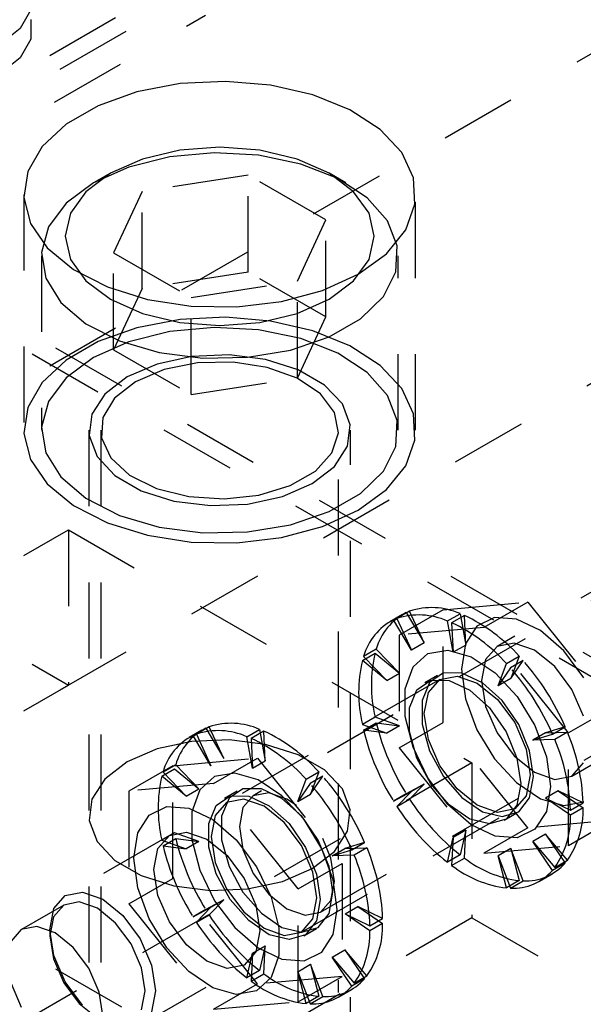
# Model space of a CAD drawing. Header units: inches. Extents: x 1907 to 2452, y -210 to -54.
# Tile 491 of 656: x 2002.85 to 2003.591, y -193.861 to -192.566. Entities that reach past the tile are written whole.
import ezdxf

# ---------------------------------------------------------------- set-up
doc = ezdxf.new("R2010")
doc.units = ezdxf.units.IN
doc.header["$LTSCALE"] = 0.5
doc.header["$MEASUREMENT"] = 0
doc.linetypes.add('HIDDEN', pattern=[0.225, 0.15, -0.075])
doc.layers.add('SID-M-H', color=4, linetype='HIDDEN')

msp = doc.modelspace()

# ---------------------------------------------------------------- linework, layer by layer
at = {"layer": 'SID-M-H'}
for p, q in [((2003.84205, -192.06347), (2002.693, -192.7268)), ((2003.8553, -192.08133), (2002.72393, -192.73445)), ((2003.84205, -192.47174), (2002.693, -193.13507)), ((2001.85661, -193.27421), (2003.09405, -192.55985)), ((2002.86442, -192.55295), (2002.8505, -192.57769)), ((2002.86442, -192.56552), (2002.86442, -192.59153)), ((2002.8505, -192.57769), (2002.82402, -192.59873)), ((2002.86442, -192.59153), (2002.8505, -192.61626)), ((2002.8505, -192.61626), (2002.82402, -192.63731)), ((2003.06077, -192.6501), (2003.00402, -192.66096)), ((2003.12033, -192.6471), (2003.06077, -192.6501)), ((2003.17949, -192.6521), (2003.12033, -192.6471)), ((2003.23505, -192.66484), (2003.17949, -192.6521)), ((2003.00402, -192.66096), (2002.95313, -192.67908)), ((2003.28403, -192.68464), (2003.23505, -192.66484)), ((2002.95313, -192.67908), (2002.91086, -192.70349)), ((2003.32377, -192.71042), (2003.28403, -192.68464)), ((2002.91086, -192.70349), (2002.87947, -192.73286)), ((2003.35215, -192.7408), (2003.32377, -192.71042)), ((2002.87947, -192.73286), (2002.86066, -192.76562)), ((2003.06027, -192.73753), (2003.01128, -192.74925)), ((2003.10548, -192.74108), (2003.04745, -192.74639)), ((2003.11284, -192.73354), (2003.06027, -192.73753)), ((2003.16397, -192.74427), (2003.10548, -192.74108)), ((2003.16541, -192.73753), (2003.11284, -192.73354)), ((2003.2144, -192.74925), (2003.16541, -192.73753)), ((2003.36762, -192.77414), (2003.35215, -192.7408)), ((2003.01128, -192.74925), (2002.96921, -192.76788)), ((2003.04745, -192.74639), (2002.99354, -192.75986)), ((2003.21925, -192.75576), (2003.16397, -192.74427)), ((2003.25647, -192.76788), (2003.2144, -192.74925)), ((2003.26784, -192.77483), (2003.21925, -192.75576)), ((2002.86066, -192.76562), (2002.85545, -192.80001)), ((2002.96921, -192.76788), (2002.93693, -192.79217)), ((2002.96919, -192.7679), (2002.94709, -192.78066)), ((2002.99354, -192.75986), (2002.94711, -192.78064)), ((2003.28875, -192.79217), (2003.25647, -192.76788)), ((2003.2786, -192.78066), (2003.2565, -192.7679)), ((2002.94711, -192.78064), (2002.91111, -192.80744)), ((2003.1502, -192.77032), (2003.01078, -192.79188)), ((2003.25226, -192.82923), (2003.1502, -192.77032)), ((2003.1502, -192.8979), (2003.1502, -192.77032)), ((2003.30669, -192.80027), (2003.26784, -192.77483)), ((2003.36936, -192.80864), (2003.36762, -192.77414)), ((2002.93693, -192.79217), (2002.91664, -192.82045)), ((2003.01078, -192.79188), (2002.97342, -192.87237)), ((2003.01078, -192.91947), (2003.01078, -192.79188)), ((2003.30905, -192.82045), (2003.28875, -192.79217)), ((2002.85534, -192.79568), (2002.85534, -193.10597)), ((2002.85545, -192.80001), (2002.86412, -192.83416)), ((2002.91111, -192.80744), (2002.88777, -192.83857)), ((2003.33336, -192.83049), (2003.30669, -192.80027)), ((2003.37034, -193.10597), (2003.37034, -192.79568)), ((2002.91664, -192.82045), (2002.90972, -192.8508)), ((2003.31597, -192.8508), (2003.30905, -192.82045)), ((2003.35727, -192.84244), (2003.36936, -192.80864)), ((2003.2149, -192.90972), (2003.25226, -192.82923)), ((2003.25226, -192.95682), (2003.25226, -192.82923)), ((2003.34618, -192.86358), (2003.33336, -192.83049)), ((2002.86412, -192.83416), (2002.88619, -192.86623)), ((2002.88777, -192.83857), (2002.87858, -192.87207)), ((2003.332, -192.87372), (2003.35727, -192.84244)), ((2002.90972, -192.8508), (2002.91664, -192.88115)), ((2003.30905, -192.88115), (2003.31597, -192.8508)), ((2002.87858, -192.87207), (2002.88411, -192.90583)), ((2002.88619, -192.86623), (2002.92048, -192.89451)), ((2002.97342, -192.87237), (2003.07548, -192.93129)), ((2002.97342, -192.99995), (2002.97342, -192.87237)), ((2003.34433, -192.89748), (2003.34618, -192.86358)), ((2002.87847, -192.87632), (2002.87847, -193.10597)), ((2002.91664, -192.88115), (2002.93693, -192.90943)), ((2003.28875, -192.90943), (2003.30905, -192.88115)), ((2003.29492, -192.9008), (2003.332, -192.87372)), ((2003.34722, -193.10597), (2003.34722, -192.87632)), ((2002.72393, -192.89774), (2003.67853, -193.44881)), ((2003.8553, -192.89787), (2002.72393, -193.55099)), ((2002.92048, -192.89451), (2002.96515, -192.91745)), ((2003.1502, -192.8979), (2003.01078, -192.91947)), ((2003.25226, -192.95682), (2003.1502, -192.8979)), ((2003.32794, -192.93005), (2003.34433, -192.89748)), ((2002.693, -192.90539), (2003.66527, -193.46667)), ((2002.88411, -192.90583), (2002.90401, -192.93774)), ((2002.93693, -192.90943), (2002.96921, -192.93372)), ((2003.07548, -192.93129), (2003.2149, -192.90972)), ((2003.2149, -193.0373), (2003.2149, -192.90972)), ((2003.24802, -192.9222), (2003.29492, -192.9008)), ((2003.25647, -192.93372), (2003.28875, -192.90943)), ((2002.96515, -192.91745), (2003.01777, -192.93383)), ((2003.01078, -192.91947), (2002.97342, -192.99995)), ((2003.19384, -192.93679), (2003.24802, -192.9222)), ((2002.96921, -192.93372), (2003.01128, -192.95235)), ((2003.01777, -192.93383), (2003.07552, -192.94277)), ((2003.07548, -193.05887), (2003.07548, -192.93129)), ((2003.13528, -192.94377), (2003.19384, -192.93679)), ((2003.2144, -192.95235), (2003.25647, -192.93372)), ((2003.29803, -192.95925), (2003.32794, -192.93005)), ((2002.90401, -192.93774), (2002.93703, -192.96579)), ((2003.07552, -192.94277), (2003.13528, -192.94377)), ((2003.06077, -192.96039), (2003.00402, -192.97125)), ((2003.01128, -192.95235), (2003.06027, -192.96407)), ((2003.12033, -192.95738), (2003.06077, -192.96039)), ((2003.17949, -192.96238), (2003.12033, -192.95738)), ((2003.16541, -192.96407), (2003.2144, -192.95235)), ((2003.23505, -192.97513), (2003.17949, -192.96238)), ((2003.2149, -193.0373), (2003.25226, -192.95682)), ((2003.25649, -192.98323), (2003.29803, -192.95925)), ((2002.93703, -192.96579), (2002.9811, -192.98822)), ((2003.00402, -192.97125), (2002.95313, -192.98937)), ((2003.04745, -192.97604), (2002.99354, -192.98951)), ((2003.10548, -192.97073), (2003.04745, -192.97604)), ((2003.06027, -192.96407), (2003.11284, -192.96806)), ((2003.16397, -192.97393), (2003.10548, -192.97073)), ((2003.11284, -192.96806), (2003.16541, -192.96407)), ((2003.21925, -192.98542), (2003.16397, -192.97393)), ((2003.28403, -192.99492), (2003.23505, -192.97513)), ((2002.9811, -192.98822), (2003.03345, -193.00362)), ((2003.20592, -193.00049), (2003.25649, -192.98323)), ((2003.26784, -193.00448), (2003.21925, -192.98542)), ((2002.95313, -192.98937), (2002.91086, -193.01377)), ((2002.99354, -192.98951), (2002.94711, -193.0103)), ((2002.97342, -192.99995), (2003.07548, -193.05887)), ((2003.14951, -193.00995), (2003.20592, -193.00049)), ((2003.32377, -193.02071), (2003.28403, -192.99492)), ((2002.91086, -193.01377), (2002.87947, -193.04315)), ((2002.94711, -193.0103), (2002.91111, -193.0371)), ((2003.07628, -193.00895), (2003.03041, -193.01882)), ((2003.03345, -193.00362), (2003.09079, -193.01102)), ((2003.12511, -193.00693), (2003.07628, -193.00895)), ((2003.09079, -193.01102), (2003.14951, -193.00995)), ((2003.17295, -193.01294), (2003.12511, -193.00693)), ((2003.21592, -193.02648), (2003.17295, -193.01294)), ((2003.30669, -193.02992), (2003.26784, -193.00448)), ((2003.03041, -193.01882), (2002.99122, -193.03576)), ((2003.03983, -193.02622), (2003.00236, -193.04219)), ((2003.08379, -193.01734), (2003.03983, -193.02622)), ((2003.13034, -193.01634), (2003.08379, -193.01734)), ((2003.17533, -193.02329), (2003.13034, -193.01634)), ((2003.21476, -193.0376), (2003.17533, -193.02329)), ((2003.25054, -193.04647), (2003.21592, -193.02648)), ((2003.35215, -193.05109), (2003.32377, -193.02071)), ((2002.91111, -193.0371), (2002.88777, -193.06822)), ((2002.99122, -193.03576), (2002.96188, -193.05838)), ((2003.07548, -193.05887), (2003.2149, -193.0373)), ((2003.24514, -193.05798), (2003.21476, -193.0376)), ((2003.33336, -193.06014), (2003.30669, -193.02992)), ((2002.87947, -193.04315), (2002.86066, -193.07591)), ((2003.00236, -193.04219), (2002.9747, -193.06382)), ((2003.274, -193.07127), (2003.25054, -193.04647)), ((2003.36762, -193.08443), (2003.35215, -193.05109)), ((2002.96188, -193.05838), (2002.94477, -193.08486)), ((2002.9747, -193.06382), (2002.95932, -193.0892)), ((2003.26377, -193.08262), (2003.24514, -193.05798)), ((2003.34618, -193.09324), (2003.33336, -193.06014)), ((2002.86066, -193.07591), (2002.85545, -193.11029)), ((2002.88777, -193.06822), (2002.87858, -193.10172)), ((2003.2844, -193.09889), (2003.274, -193.07127)), ((2002.94477, -193.08486), (2002.94128, -193.11305)), ((2002.95932, -193.0892), (2002.95757, -193.11607)), ((2003.26898, -193.10934), (2003.26377, -193.08262)), ((2003.36936, -193.11893), (2003.36762, -193.08443)), ((2002.87858, -193.10172), (2002.88411, -193.13548)), ((2003.28091, -193.12708), (2003.2844, -193.09889)), ((2003.34433, -193.12714), (2003.34618, -193.09324)), ((2002.85545, -193.11029), (2002.86412, -193.14444)), ((2002.94084, -193.10597), (2002.94084, -195.55151)), ((2002.94128, -193.11305), (2002.95169, -193.14067)), ((2002.95659, -193.10597), (2002.95659, -195.04558)), ((2002.95757, -193.11607), (2002.96963, -193.14204)), ((2003.26032, -193.13576), (2003.26898, -193.10934)), ((2003.26909, -193.67057), (2003.26909, -193.10597)), ((2003.28484, -195.55151), (2003.28484, -193.10597)), ((2003.2638, -193.15356), (2003.28091, -193.12708)), ((2003.32794, -193.1597), (2003.34433, -193.12714)), ((2003.35727, -193.15273), (2003.36936, -193.11893)), ((2002.86412, -193.14444), (2002.88619, -193.17652)), ((2002.88411, -193.13548), (2002.90401, -193.1674)), ((2002.95169, -193.14067), (2002.97515, -193.16547)), ((2002.96963, -193.14204), (2002.99441, -193.16481)), ((2003.23856, -193.15953), (2003.26032, -193.13576)), ((2003.23446, -193.17618), (2003.2638, -193.15356)), ((2003.332, -193.18401), (2003.35727, -193.15273)), ((2002.90401, -193.1674), (2002.93703, -193.19545)), ((2002.97515, -193.16547), (2003.00977, -193.18546)), ((2002.99441, -193.16481), (2003.02971, -193.18235)), ((2003.20563, -193.17855), (2003.23856, -193.15953)), ((2003.29803, -193.1889), (2003.32794, -193.1597)), ((2002.88619, -193.17652), (2002.92048, -193.20479)), ((2003.02971, -193.18235), (2003.0724, -193.1931)), ((2003.16445, -193.19111), (2003.20563, -193.17855)), ((2003.19527, -193.19312), (2003.23446, -193.17618)), ((2002.93703, -193.19545), (2002.9811, -193.21788)), ((2003.00977, -193.18546), (2003.05273, -193.199)), ((2003.0724, -193.1931), (2003.11868, -193.19611)), ((2003.11868, -193.19611), (2003.16445, -193.19111)), ((2003.1494, -193.20299), (2003.19527, -193.19312)), ((2003.25649, -193.21288), (2003.29803, -193.1889)), ((2003.29492, -193.21108), (2003.332, -193.18401)), ((2002.92048, -193.20479), (2002.96515, -193.22774)), ((2003.05273, -193.199), (2003.10057, -193.20501)), ((2003.10057, -193.20501), (2003.1494, -193.20299)), ((2002.9811, -193.21788), (2003.03345, -193.23327)), ((2003.20592, -193.23014), (2003.25649, -193.21288)), ((2003.24802, -193.23249), (2003.29492, -193.21108)), ((2002.96515, -193.22774), (2003.01777, -193.24412)), ((2003.03345, -193.23327), (2003.09079, -193.24067)), ((2003.14951, -193.23961), (2003.20592, -193.23014)), ((2003.19384, -193.24708), (2003.24802, -193.23249)), ((2002.16267, -193.6708), (2002.91397, -193.23709)), ((2002.91397, -193.23709), (2003.4443, -193.54324)), ((2002.91397, -193.23709), (2002.91397, -193.44122)), ((2003.01777, -193.24412), (2003.07552, -193.25305)), ((2003.09079, -193.24067), (2003.14951, -193.23961)), ((2003.13528, -193.25406), (2003.19384, -193.24708)), ((2003.07552, -193.25305), (2003.13528, -193.25406)), ((2003.68731, -193.2804), (2003.15698, -193.58655)), ((2003.67382, -193.27673), (2003.47727, -193.39019)), ((2002.693, -193.31366), (2002.91397, -193.44122)), ((2003.40641, -193.34194), (2003.51776, -193.33199)), ((2003.51776, -193.33199), (2003.46003, -193.36531)), ((2003.51776, -193.33199), (2003.62912, -193.47051)), ((2003.3529, -193.34834), (2003.3362, -193.35799)), ((2003.34132, -193.35532), (2003.35802, -193.34568)), ((2003.36234, -193.34385), (2003.34564, -193.35349)), ((2003.40641, -193.34194), (2003.34868, -193.37527)), ((2003.35802, -193.34568), (2003.38158, -193.38564)), ((2003.38158, -193.38564), (2003.36234, -193.34385)), ((2003.40641, -193.49042), (2003.40641, -193.34194)), ((2003.41198, -193.3568), (2003.42868, -193.34716)), ((2003.43434, -193.34949), (2003.41764, -193.35913)), ((2003.42868, -193.34716), (2003.43616, -193.38837)), ((2003.43616, -193.38837), (2003.43434, -193.34949)), ((2003.36488, -193.39528), (2003.34132, -193.35532)), ((2003.34564, -193.35349), (2003.36488, -193.39528)), ((2003.41946, -193.39801), (2003.41198, -193.3568)), ((2003.41764, -193.35913), (2003.41946, -193.39801)), ((2003.45069, -193.36356), (2003.43564, -193.38698)), ((2003.47395, -193.35226), (2003.45069, -193.36356)), ((2003.5029, -193.35431), (2003.47395, -193.35226)), ((2003.53441, -193.36948), (2003.5029, -193.35431)), ((2003.46003, -193.36531), (2003.34868, -193.37527)), ((2003.34868, -193.37527), (2003.34868, -193.52375)), ((2003.57139, -193.50384), (2003.46003, -193.36531)), ((2003.56506, -193.39614), (2003.53441, -193.36948)), ((2003.38158, -193.38564), (2003.36488, -193.39528)), ((2003.43616, -193.38837), (2003.41946, -193.39801)), ((2003.43564, -193.38698), (2003.43044, -193.41999)), ((2003.47727, -193.3902), (2003.46218, -193.40756)), ((2003.49985, -193.38581), (2003.47727, -193.3902)), ((2003.52648, -193.39507), (2003.49985, -193.38581)), ((2003.30028, -193.40881), (2003.31698, -193.39917)), ((2003.31859, -193.39376), (2003.30189, -193.40341)), ((2003.30189, -193.40341), (2003.33244, -193.43484)), ((2003.31698, -193.39917), (2003.34915, -193.4252)), ((2003.31859, -193.39376), (2003.34915, -193.4252)), ((2003.36685, -193.41728), (2003.38627, -193.39968)), ((2003.38627, -193.39968), (2003.41274, -193.39499)), ((2003.41274, -193.39499), (2003.44338, -193.40372)), ((2003.48982, -193.41279), (2003.50653, -193.40315)), ((2003.50653, -193.40315), (2003.49555, -193.43251)), ((2003.55311, -193.41656), (2003.52648, -193.39507)), ((2003.59153, -193.43139), (2003.56506, -193.39614)), ((2003.33244, -193.43484), (2003.30028, -193.40881)), ((2003.44338, -193.40372), (2003.47489, -193.42492)), ((2003.46218, -193.40756), (2003.45688, -193.43526)), ((2003.47885, -193.44215), (2003.48982, -193.41279)), ((2003.51173, -193.40889), (2003.49502, -193.41854)), ((2003.49555, -193.43251), (2003.51173, -193.40889)), ((2003.33244, -193.43484), (2003.34915, -193.4252)), ((2003.35658, -193.44588), (2003.36685, -193.41728)), ((2003.39915, -193.42847), (2003.38245, -193.43811)), ((2003.40686, -193.42518), (2003.38859, -193.43777)), ((2003.4021, -193.43359), (2003.42468, -193.4292)), ((2003.43113, -193.42523), (2003.40686, -193.42518)), ((2003.42468, -193.4292), (2003.45132, -193.43846)), ((2003.43044, -193.41999), (2003.43564, -193.45901)), ((2003.45812, -193.43793), (2003.43113, -193.42523)), ((2003.47489, -193.42492), (2003.50385, -193.4563)), ((2003.49502, -193.41854), (2003.47885, -193.44215)), ((2003.57569, -193.44702), (2003.55311, -193.41656)), ((2002.16267, -193.87494), (2002.91397, -193.44122)), ((2003.40211, -193.43359), (2003.12186, -193.59537)), ((2003.24548, -193.73984), (2003.77581, -193.43369)), ((2003.37189, -193.44741), (2003.39015, -193.43482)), ((2003.38859, -193.43777), (2003.3788, -193.46131)), ((2003.38702, -193.45095), (2003.4021, -193.43359)), ((2003.39015, -193.43482), (2003.41442, -193.43488)), ((2003.41442, -193.43488), (2003.44142, -193.44757)), ((2003.45132, -193.43846), (2003.47795, -193.45995)), ((2003.45688, -193.43526), (2003.46218, -193.46907)), ((2003.4842, -193.46155), (2003.45812, -193.43793)), ((2003.49555, -193.43251), (2003.47885, -193.44215)), ((2003.35658, -193.48239), (2003.35658, -193.44588)), ((2003.3621, -193.47095), (2003.37189, -193.44741)), ((2003.38172, -193.47865), (2003.38702, -193.45095)), ((2003.44142, -193.44757), (2003.4675, -193.47119)), ((2003.59078, -193.4818), (2003.57569, -193.44702)), ((2003.57569, -193.56068), (2003.77224, -193.44721)), ((2003.3788, -193.46131), (2003.3788, -193.49262)), ((2003.43564, -193.45901), (2003.45069, -193.4998)), ((2003.47795, -193.45995), (2003.50053, -193.49041)), ((2003.50583, -193.49291), (2003.4842, -193.46155)), ((2003.50385, -193.4563), (2003.52711, -193.49446)), ((2003.3621, -193.50226), (2003.3621, -193.47095)), ((2003.38702, -193.51246), (2003.38172, -193.47865)), ((2003.46218, -193.46907), (2003.47727, -193.50385)), ((2003.4675, -193.47119), (2003.48913, -193.50255)), ((2003.62912, -193.47051), (2003.57139, -193.50384)), ((2003.31698, -193.48338), (2003.30028, -193.49303)), ((2003.30028, -193.49303), (2003.33244, -193.50413)), ((2003.30189, -193.50029), (2003.31859, -193.49065)), ((2003.34915, -193.49449), (2003.31698, -193.48338)), ((2003.31859, -193.49065), (2003.34915, -193.49449)), ((2003.34868, -193.52375), (2003.40641, -193.49042)), ((2003.36685, -193.52285), (2003.35658, -193.48239)), ((2003.3788, -193.49262), (2003.38859, -193.52746)), ((2003.51776, -193.62895), (2003.40641, -193.49042)), ((2003.50053, -193.49041), (2003.51562, -193.52519)), ((2003.52011, -193.52776), (2003.50583, -193.49291)), ((2003.08936, -193.50048), (2003.07265, -193.51013)), ((2003.07778, -193.50746), (2003.09448, -193.49782)), ((2003.0988, -193.49599), (2003.0821, -193.50563)), ((2003.0821, -193.50563), (2003.10134, -193.54742)), ((2003.09448, -193.49782), (2003.11804, -193.53778)), ((2003.11804, -193.53778), (2003.0988, -193.49599)), ((2003.14844, -193.50894), (2003.16514, -193.4993)), ((2003.1708, -193.50163), (2003.1541, -193.51127)), ((2003.16514, -193.4993), (2003.17262, -193.54051)), ((2003.17262, -193.54051), (2003.1708, -193.50163)), ((2003.33244, -193.50413), (2003.30189, -193.50029)), ((2003.34915, -193.49449), (2003.33244, -193.50413)), ((2003.37189, -193.53711), (2003.3621, -193.50226)), ((2003.45069, -193.4998), (2003.47395, -193.53796)), ((2003.47727, -193.50385), (2003.49985, -193.53431)), ((2003.48913, -193.50255), (2003.5034, -193.53741)), ((2003.5409, -193.50406), (2003.52419, -193.5137)), ((2003.52419, -193.5137), (2003.55014, -193.5055)), ((2003.52711, -193.49446), (2003.54216, -193.53526)), ((2003.56684, -193.49586), (2003.5409, -193.50406)), ((2003.5409, -193.50406), (2003.56993, -193.5032)), ((2003.55014, -193.5055), (2003.56684, -193.49586)), ((2003.56993, -193.5032), (2003.55323, -193.51284)), ((2003.57139, -193.65232), (2003.57139, -193.50384)), ((2003.07628, -193.5152), (2003.03041, -193.52508)), ((2003.12511, -193.51318), (2003.07628, -193.5152)), ((2003.10134, -193.54742), (2003.07778, -193.50746)), ((2003.17295, -193.51919), (2003.12511, -193.51318)), ((2003.15592, -193.55015), (2003.14844, -193.50894)), ((2003.1541, -193.51127), (2003.15592, -193.55015)), ((2003.21592, -193.53274), (2003.17295, -193.51919)), ((2003.4021, -193.54725), (2003.38702, -193.51246)), ((2003.55323, -193.51284), (2003.52419, -193.5137)), ((2003.03041, -193.52508), (2002.99122, -193.54201)), ((2003.25054, -193.55272), (2003.21592, -193.53274)), ((2003.34868, -193.52375), (2003.46003, -193.66227)), ((2003.38627, -193.56287), (2003.36685, -193.52285)), ((2003.38859, -193.52746), (2003.40686, -193.56114)), ((2003.51562, -193.52519), (2003.52091, -193.559)), ((2003.52509, -193.56141), (2003.52011, -193.52776)), ((2003.4443, -193.54324), (2002.693, -193.97696)), ((2002.99122, -193.54201), (2002.96188, -193.56464)), ((2003.05505, -193.5459), (2003.03835, -193.55555)), ((2003.051, -193.54712), (2003.16235, -193.53716)), ((2003.0856, -193.57734), (2003.05505, -193.5459)), ((2003.10463, -193.57048), (2003.16235, -193.53716)), ((2003.15592, -193.55015), (2003.17262, -193.54051)), ((2003.16235, -193.53716), (2003.27371, -193.67568)), ((2003.39015, -193.57079), (2003.37189, -193.53711)), ((2003.4443, -193.54324), (2003.4443, -193.74738)), ((2003.47395, -193.53796), (2003.5029, -193.56934)), ((2003.49985, -193.53431), (2003.52648, -193.5558)), ((2003.5034, -193.53741), (2003.50839, -193.57106)), ((2003.54216, -193.53526), (2003.54736, -193.57427)), ((2003.57569, -193.56067), (2003.59078, -193.54331)), ((2003.051, -193.54712), (2002.99327, -193.58044)), ((2003.03674, -193.56095), (2003.05344, -193.55131)), ((2003.03835, -193.55555), (2003.0689, -193.58698)), ((2003.051, -193.6956), (2003.051, -193.54712)), ((2003.05344, -193.55131), (2003.0856, -193.57734)), ((2003.13249, -193.55677), (2003.10602, -193.56146)), ((2003.16314, -193.5655), (2003.13249, -193.55677)), ((2003.22628, -193.56493), (2003.24299, -193.55529)), ((2003.24299, -193.55529), (2003.23201, -193.58465)), ((2003.274, -193.57753), (2003.25054, -193.55272)), ((2003.42468, -193.5777), (2003.4021, -193.54725)), ((2003.52648, -193.5558), (2003.55311, -193.56506)), ((2002.96188, -193.56464), (2002.94477, -193.59112)), ((2003.10463, -193.57048), (2002.99327, -193.58044)), ((2003.0689, -193.58698), (2003.03674, -193.56095)), ((2003.10602, -193.56146), (2003.0866, -193.57906)), ((2003.21598, -193.70901), (2003.10463, -193.57048)), ((2003.19465, -193.5867), (2003.16314, -193.5655)), ((2003.21531, -193.59429), (2003.22628, -193.56493)), ((2003.23148, -193.57067), (2003.21531, -193.59429)), ((2003.24819, -193.56103), (2003.23148, -193.57067)), ((2003.23201, -193.58465), (2003.24819, -193.56103)), ((2003.38158, -193.5715), (2003.35802, -193.58426)), ((2003.36234, -193.59108), (2003.38158, -193.5715)), ((2003.38158, -193.5715), (2003.36488, -193.58114)), ((2003.41274, -193.59812), (2003.38627, -193.56287)), ((2003.41442, -193.59875), (2003.39015, -193.57079)), ((2003.40686, -193.56114), (2003.43113, -193.58911)), ((2003.5029, -193.56934), (2003.53441, -193.59054)), ((2003.50839, -193.57106), (2003.5034, -193.59896)), ((2003.52091, -193.559), (2003.51562, -193.5867)), ((2003.52011, -193.58931), (2003.52509, -193.56141)), ((2003.55311, -193.56506), (2003.57569, -193.56067)), ((2002.99327, -193.58044), (2002.99327, -193.72892)), ((2003.0689, -193.58698), (2003.0856, -193.57734)), ((2003.0866, -193.57906), (2003.07634, -193.60766)), ((2003.13561, -193.58061), (2003.11891, -193.59025)), ((2003.14332, -193.57732), (2003.12505, -193.58991)), ((2003.16759, -193.57737), (2003.14332, -193.57732)), ((2003.17728, -193.58261), (2003.15698, -193.58655)), ((2003.19458, -193.59007), (2003.16759, -193.57737)), ((2003.20123, -193.59093), (2003.17728, -193.58261)), ((2003.21531, -193.59429), (2003.23201, -193.58465)), ((2003.2844, -193.60514), (2003.274, -193.57753)), ((2003.34132, -193.5939), (2003.36488, -193.58114)), ((2003.35802, -193.58426), (2003.34132, -193.5939)), ((2003.36488, -193.58114), (2003.34564, -193.60072)), ((2003.45132, -193.59919), (2003.42468, -193.5777)), ((2003.5578, -193.5803), (2003.5411, -193.58994)), ((2003.54736, -193.57427), (2003.54216, -193.60728)), ((2003.59048, -193.59586), (2003.5578, -193.5803)), ((2003.5578, -193.5803), (2003.59048, -193.60247)), ((2002.94477, -193.59112), (2002.94128, -193.61931)), ((2003.12186, -193.59537), (2003.10677, -193.61273)), ((2003.10835, -193.59955), (2003.12661, -193.58696)), ((2003.12505, -193.58991), (2003.11526, -193.61345)), ((2003.14444, -193.59098), (2003.12186, -193.59537)), ((2003.12661, -193.58696), (2003.15088, -193.58701)), ((2003.15698, -193.58655), (2003.14342, -193.60217)), ((2003.17107, -193.60024), (2003.14444, -193.59098)), ((2003.15088, -193.58701), (2003.17788, -193.59971)), ((2003.22066, -193.61369), (2003.19458, -193.59007)), ((2003.2236, -193.61808), (2003.19465, -193.5867)), ((2003.2136, -193.5995), (2003.20123, -193.59093)), ((2003.34564, -193.60072), (2003.36234, -193.59108)), ((2003.43113, -193.58911), (2003.45812, -193.60758)), ((2003.51562, -193.5867), (2003.50053, -193.60406)), ((2003.50583, -193.60769), (2003.52011, -193.58931)), ((2003.53441, -193.59054), (2003.56506, -193.59927)), ((2003.5411, -193.58994), (2003.57378, -193.60551)), ((2003.57378, -193.61211), (2003.5411, -193.58994)), ((2003.56506, -193.59927), (2003.59153, -193.59458)), ((2003.57378, -193.60551), (2003.59048, -193.59586)), ((2003.02011, -193.61212), (2003.04338, -193.60083)), ((2003.04338, -193.60083), (2003.07233, -193.60287)), ((2003.07233, -193.60287), (2003.10384, -193.61805)), ((2003.07634, -193.60766), (2003.07634, -193.64417)), ((2003.09855, -193.62309), (2003.10835, -193.59955)), ((2003.14342, -193.60217), (2003.13865, -193.62707)), ((2003.19771, -193.62173), (2003.17107, -193.60024)), ((2003.17788, -193.59971), (2003.20396, -193.62333)), ((2003.22028, -193.76585), (2003.50052, -193.60407)), ((2003.28091, -193.63333), (2003.2844, -193.60514)), ((2003.44338, -193.62478), (2003.41274, -193.59812)), ((2003.44142, -193.61723), (2003.41442, -193.59875)), ((2003.47795, -193.60845), (2003.45132, -193.59919)), ((2003.45812, -193.60758), (2003.4842, -193.61407)), ((2003.50053, -193.60406), (2003.47795, -193.60845)), ((2003.4842, -193.61407), (2003.50583, -193.60769)), ((2003.48677, -193.61882), (2003.50348, -193.60918)), ((2003.5034, -193.59896), (2003.48913, -193.61733)), ((2003.54216, -193.60728), (2003.52711, -193.6307)), ((2003.59048, -193.60247), (2003.57378, -193.61211)), ((2002.94128, -193.61931), (2002.95169, -193.64692)), ((2003.00507, -193.63555), (2003.02011, -193.61212)), ((2003.09855, -193.6544), (2003.09855, -193.62309)), ((2003.10677, -193.61273), (2003.10147, -193.64043)), ((2003.10384, -193.61805), (2003.13449, -193.6447)), ((2003.11526, -193.61345), (2003.11526, -193.64476)), ((2003.22028, -193.65219), (2003.19771, -193.62173)), ((2003.20396, -193.62333), (2003.22559, -193.65469)), ((2003.24229, -193.64505), (2003.22066, -193.61369)), ((2003.24686, -193.65624), (2003.2236, -193.61808)), ((2003.4675, -193.62371), (2003.44142, -193.61723)), ((2003.48913, -193.61733), (2003.4675, -193.62371)), ((2003.62912, -193.61899), (2003.51776, -193.62895)), ((2003.62912, -193.61899), (2003.57139, -193.65232)), ((2002.99986, -193.66855), (2003.00507, -193.63555)), ((2003.05344, -193.63552), (2003.03674, -193.64517)), ((2003.04669, -193.63876), (2003.06927, -193.63437)), ((2003.0856, -193.64663), (2003.05344, -193.63552)), ((2003.06927, -193.63437), (2003.09591, -193.64363)), ((2003.13865, -193.62707), (2003.14342, -193.65748)), ((2003.2638, -193.65981), (2003.28091, -193.63333)), ((2003.43616, -193.63179), (2003.41946, -193.64143)), ((2003.43616, -193.63179), (2003.42868, -193.66436)), ((2003.43434, -193.66856), (2003.43616, -193.63179)), ((2003.47489, -193.63995), (2003.44338, -193.62478)), ((2003.51776, -193.62895), (2003.46003, -193.66227)), ((2003.52711, -193.6307), (2003.50385, -193.642)), ((2003.0467, -193.63876), (2002.90982, -193.71777)), ((2002.95169, -193.64692), (2002.97515, -193.67173)), ((2003.03161, -193.65612), (2003.04669, -193.63876)), ((2003.03674, -193.64517), (2003.0689, -193.65627)), ((2003.03835, -193.65243), (2003.05505, -193.64279)), ((2003.05505, -193.64279), (2003.0856, -193.64663)), ((2003.0856, -193.64663), (2003.0689, -193.65627)), ((2003.07634, -193.64417), (2003.0866, -193.68463)), ((2003.09591, -193.64363), (2003.12254, -193.66512)), ((2003.10147, -193.64043), (2003.10677, -193.67424)), ((2003.11526, -193.64476), (2003.12505, -193.6796)), ((2003.13449, -193.6447), (2003.16096, -193.67995)), ((2003.25657, -193.6799), (2003.24229, -193.64505)), ((2003.25905, -193.66892), (2003.24838, -193.64291)), ((2003.3033, -193.648), (2003.27735, -193.6562)), ((2003.2866, -193.65764), (2003.3033, -193.648)), ((2003.41198, -193.674), (2003.41946, -193.64143)), ((2003.41946, -193.64143), (2003.41764, -193.67821)), ((2003.50385, -193.642), (2003.47489, -193.63995)), ((2003.5409, -193.63702), (2003.52419, -193.64666)), ((2003.52419, -193.64666), (2003.55323, -193.68105)), ((2003.55014, -193.68482), (2003.52419, -193.64666)), ((2003.56993, -193.67141), (2003.5409, -193.63702)), ((2003.5409, -193.63702), (2003.56684, -193.67518)), ((2003.02631, -193.68382), (2003.03161, -193.65612)), ((2003.03835, -193.65243), (2003.0689, -193.65627)), ((2003.10835, -193.68925), (2003.09855, -193.6544)), ((2003.14342, -193.65748), (2003.15698, -193.68875)), ((2003.23537, -193.68697), (2003.22028, -193.65219)), ((2003.22559, -193.65469), (2003.23986, -193.68955)), ((2003.23446, -193.68244), (2003.2638, -193.65981)), ((2003.26191, -193.69704), (2003.24686, -193.65624)), ((2003.26065, -193.66584), (2003.27735, -193.6562)), ((2003.26065, -193.66584), (2003.2866, -193.65764)), ((2003.27735, -193.6562), (2003.30639, -193.65534)), ((2003.30639, -193.65534), (2003.28969, -193.66498)), ((2003.46003, -193.66227), (2003.57139, -193.65232)), ((2003.49555, -193.65621), (2003.47885, -193.66586)), ((2003.51173, -193.69851), (2003.49555, -193.65621)), ((2003.49555, -193.65621), (2003.50653, -193.69825)), ((2002.97515, -193.67173), (2003.00977, -193.69171)), ((2003.00507, -193.70757), (2002.99986, -193.66855)), ((2003.10677, -193.67424), (2003.12186, -193.70903)), ((2003.12254, -193.66512), (2003.14512, -193.69558)), ((2003.26381, -193.69932), (2003.25905, -193.66892)), ((2003.28969, -193.66498), (2003.26065, -193.66584)), ((2003.42868, -193.66436), (2003.41198, -193.674)), ((2003.41764, -193.67821), (2003.43434, -193.66856)), ((2003.47885, -193.66586), (2003.49502, -193.70815)), ((2003.48982, -193.70789), (2003.47885, -193.66586)), ((2003.56684, -193.67518), (2003.55014, -193.68482)), ((2003.55323, -193.68105), (2003.56993, -193.67141)), ((2003.03161, -193.71764), (2003.02631, -193.68382)), ((2003.0866, -193.68463), (2003.10602, -193.72465)), ((2003.12505, -193.6796), (2003.14332, -193.71328)), ((2003.16096, -193.67995), (2003.18037, -193.71998)), ((2003.19527, -193.69937), (2003.23446, -193.68244)), ((2003.21598, -193.70901), (2003.27371, -193.67568)), ((2003.24067, -193.72079), (2003.23537, -193.68697)), ((2003.26155, -193.71355), (2003.25657, -193.6799)), ((2003.27371, -193.67568), (2003.27371, -193.82417)), ((2002.99327, -193.72892), (2003.051, -193.6956)), ((2003.00977, -193.69171), (2003.05273, -193.70526)), ((2003.16235, -193.83412), (2003.051, -193.6956)), ((2003.12661, -193.72293), (2003.10835, -193.68925)), ((2003.14512, -193.69558), (2003.16021, -193.73036)), ((2003.1494, -193.70925), (2003.19527, -193.69937)), ((2003.15698, -193.68875), (2003.17728, -193.71614)), ((2003.23986, -193.68955), (2003.24484, -193.7232)), ((2003.25905, -193.72423), (2003.26381, -193.69932)), ((2003.26712, -193.73605), (2003.26191, -193.69704)), ((2003.50653, -193.69825), (2003.48982, -193.70789)), ((2003.49502, -193.70815), (2003.51173, -193.69851)), ((2003.53303, -193.69895), (2003.54973, -193.68931)), ((2002.90982, -193.71778), (2002.9324, -193.71339)), ((2002.9324, -193.71339), (2002.95903, -193.72265)), ((2003.02011, -193.74837), (2003.00507, -193.70757)), ((2003.05273, -193.70526), (2003.10057, -193.71127)), ((2003.10057, -193.71127), (2003.1494, -193.70925)), ((2003.12186, -193.70903), (2003.14444, -193.73948)), ((2003.14332, -193.71328), (2003.16759, -193.74125)), ((2003.21598, -193.85749), (2003.21598, -193.70901)), ((2003.25657, -193.74145), (2003.26155, -193.71355)), ((2002.72393, -193.71428), (2003.67853, -194.26535)), ((2002.89473, -193.73514), (2002.90982, -193.71778)), ((2002.9281, -193.72637), (2002.90778, -193.73032)), ((2002.95207, -193.7347), (2002.9281, -193.72637)), ((2002.95903, -193.72265), (2002.98567, -193.74414)), ((2003.04669, -193.75242), (2003.03161, -193.71764)), ((2003.11804, -193.72364), (2003.09448, -193.7364)), ((2003.0988, -193.74322), (2003.11804, -193.72364)), ((2003.10134, -193.73328), (2003.11804, -193.72364)), ((2003.10602, -193.72465), (2003.13249, -193.7599)), ((2003.15088, -193.75089), (2003.12661, -193.72293)), ((2003.17728, -193.71614), (2003.20123, -193.73546)), ((2003.18037, -193.71998), (2003.19064, -193.76043)), ((2003.23537, -193.74848), (2003.24067, -193.72079)), ((2003.24484, -193.7232), (2003.23986, -193.75109)), ((2003.24548, -193.73984), (2003.25905, -193.72423)), ((2002.90778, -193.73032), (2002.85211, -193.76246)), ((2002.88944, -193.76284), (2002.89473, -193.73514)), ((2002.90778, -193.73032), (2002.8942, -193.74595)), ((2002.97604, -193.75405), (2002.95207, -193.7347)), ((2002.99327, -193.72892), (2003.10463, -193.86745)), ((2003.07778, -193.74604), (2003.10134, -193.73328)), ((2003.09448, -193.7364), (2003.07778, -193.74604)), ((2003.10134, -193.73328), (2003.0821, -193.75286)), ((2003.14444, -193.73948), (2003.17107, -193.76098)), ((2003.16021, -193.73036), (2003.1655, -193.76418)), ((2003.20123, -193.73546), (2003.22518, -193.74379)), ((2003.22518, -193.74379), (2003.24548, -193.73984)), ((2003.26191, -193.76906), (2003.26712, -193.73605)), ((2003.27756, -193.74208), (2003.29426, -193.73244)), ((2003.32694, -193.748), (2003.29426, -193.73244)), ((2003.29426, -193.73244), (2003.32694, -193.75461)), ((2003.4443, -193.74738), (2002.693, -194.18109)), ((2002.8942, -193.74595), (2002.88944, -193.77087)), ((2002.98567, -193.74414), (2003.00825, -193.7746)), ((2003.04338, -193.78652), (2003.02011, -193.74837)), ((2003.06927, -193.78287), (2003.04669, -193.75242)), ((2003.0821, -193.75286), (2003.0988, -193.74322)), ((2003.17788, -193.76936), (2003.15088, -193.75089)), ((2003.16759, -193.74125), (2003.19458, -193.75972)), ((2003.22028, -193.76585), (2003.23537, -193.74848)), ((2003.23986, -193.75109), (2003.22559, -193.76947)), ((2003.24229, -193.75983), (2003.25657, -193.74145)), ((2003.27756, -193.74208), (2003.31024, -193.75764)), ((2003.31024, -193.76425), (2003.27756, -193.74208)), ((2003.31024, -193.75764), (2003.32694, -193.748)), ((2003.4443, -193.74738), (2003.66527, -193.87494)), ((2002.8521, -193.76246), (2002.83853, -193.77809)), ((2002.87242, -193.75851), (2002.8521, -193.76246)), ((2002.8964, -193.76684), (2002.87242, -193.75851)), ((2002.88944, -193.76284), (2002.88944, -193.77087)), ((2002.89473, -193.79665), (2002.88944, -193.76284)), ((2002.99636, -193.78146), (2002.97604, -193.75405)), ((2003.13249, -193.7599), (2003.16314, -193.78656)), ((2003.1655, -193.76418), (2003.16021, -193.79187)), ((2003.17107, -193.76098), (2003.19771, -193.77023)), ((2003.19064, -193.76043), (2003.19064, -193.79694)), ((2003.19458, -193.75972), (2003.22066, -193.76621)), ((2003.19771, -193.77023), (2003.22028, -193.76585)), ((2003.22066, -193.76621), (2003.24229, -193.75983)), ((2003.22323, -193.77096), (2003.23994, -193.76132)), ((2003.32694, -193.75461), (2003.31024, -193.76425)), ((2002.88944, -193.77087), (2002.8942, -193.80131)), ((2002.92037, -193.78619), (2002.8964, -193.76684)), ((2003.00825, -193.7746), (2003.02333, -193.80938)), ((2003.20396, -193.77585), (2003.17788, -193.76936)), ((2003.22559, -193.76947), (2003.20396, -193.77585)), ((2003.24686, -193.79248), (2003.26191, -193.76906)), ((2002.94069, -193.8136), (2002.92037, -193.78619)), ((2003.00994, -193.81276), (2002.99636, -193.78146)), ((2003.07233, -193.8179), (2003.04338, -193.78652)), ((2003.09591, -193.80437), (2003.06927, -193.78287)), ((2003.16021, -193.79187), (2003.14512, -193.80924)), ((2003.15592, -193.79357), (2003.17262, -193.78393)), ((2003.16314, -193.78656), (2003.19465, -193.80173)), ((2003.17262, -193.78393), (2003.16514, -193.81649)), ((2003.1708, -193.8207), (2003.17262, -193.78393)), ((2003.26065, -193.7988), (2003.27735, -193.78916)), ((2003.30639, -193.82355), (2003.27735, -193.78916)), ((2003.27735, -193.78916), (2003.3033, -193.82732)), ((2002.8942, -193.80131), (2002.90778, -193.83261)), ((2002.90982, -193.83143), (2002.89473, -193.79665)), ((2003.12254, -193.81363), (2003.09591, -193.80437)), ((2003.14844, -193.82614), (2003.15592, -193.79357)), ((2003.15592, -193.79357), (2003.1541, -193.83034)), ((2003.19064, -193.79694), (2003.18037, -193.82555)), ((2003.19465, -193.80173), (2003.2236, -193.80378)), ((2003.2236, -193.80378), (2003.24686, -193.79248)), ((2003.26065, -193.7988), (2003.28969, -193.83319)), ((2003.2866, -193.83696), (2003.26065, -193.7988)), ((2002.95426, -193.8449), (2002.94069, -193.8136)), ((2003.00824, -193.88826), (2003.14512, -193.80924)), ((2003.01471, -193.84319), (2003.00994, -193.81276)), ((2003.02333, -193.80938), (2003.02863, -193.84319)), ((2003.14512, -193.80924), (2003.12254, -193.81363)), ((2003.16514, -193.81649), (2003.14844, -193.82614)), ((2003.21531, -193.818), (2003.23201, -193.80835)), ((2003.24819, -193.85065), (2003.23201, -193.80835)), ((2003.23201, -193.80835), (2003.24299, -193.85039)), ((2003.10384, -193.83911), (2003.07233, -193.8179)), ((2003.1541, -193.83034), (2003.1708, -193.8207)), ((2003.18037, -193.82555), (2003.16096, -193.84315)), ((2003.27371, -193.82417), (2003.16235, -193.83412)), ((2003.21531, -193.818), (2003.23148, -193.86029)), ((2003.22628, -193.86003), (2003.21531, -193.818)), ((2003.21598, -193.85749), (2003.27371, -193.82417)), ((2003.26909, -195.04558), (2003.26909, -193.82928)), ((2003.3033, -193.82732), (2003.2866, -193.83696)), ((2003.28969, -193.83319), (2003.30639, -193.82355)), ((2002.83853, -193.83345), (2002.8521, -193.86475)), ((2002.90778, -193.83261), (2002.9281, -193.86002)), ((2002.9324, -193.86189), (2002.90982, -193.83143)), ((2003.00994, -193.86812), (2003.01471, -193.84319)), ((2003.02863, -193.84319), (2003.02333, -193.87089)), ((2003.13449, -193.84784), (2003.10384, -193.83911)), ((2003.10463, -193.86745), (2003.16235, -193.83412)), ((2003.16096, -193.84315), (2003.13449, -193.84784)), ((2003.26949, -193.85109), (2003.28619, -193.84145)), ((2002.95903, -193.87534), (2002.95426, -193.8449)), ((2003.24299, -193.85039), (2003.22628, -193.86003)), ((2003.23148, -193.86029), (2003.24819, -193.85065)), ((2002.9281, -193.86002), (2002.95207, -193.87936)), ((2003.10463, -193.86745), (2003.21598, -193.85749))]:
    msp.add_line(p, q, dxfattribs=at)
for centre, radius, start, end in [((2003.39267, -193.4143), 0.07687, 116.79161, 164.50703), ((2003.37451, -193.44132), 0.09245, 66.08869, 108.19507), ((2003.39121, -193.43167), 0.09245, 66.08869, 108.19507), ((2003.33976, -193.55211), 0.22361, 41.77379, 64.97807), ((2003.37597, -193.42394), 0.07687, 116.79161, 164.50703), ((2003.32306, -193.56176), 0.22361, 41.77379, 64.97807), ((2003.49611, -193.44128), 0.18401, 166.77201, 193.22799), ((2003.47941, -193.45092), 0.18401, 166.77201, 193.22799), ((2003.26003, -193.62936), 0.3346, 23.51436, 41.21505), ((2003.24332, -193.639), 0.3346, 23.51436, 41.21505), ((2003.12767, -193.58381), 0.09245, 66.08869, 108.19507), ((2003.63068, -193.41431), 0.32129, 193.74626, 211.93599), ((2003.12913, -193.56644), 0.07687, 116.79161, 164.50703), ((2003.11097, -193.59346), 0.09245, 66.08869, 108.19507), ((2003.07622, -193.70425), 0.22361, 41.77379, 64.97807), ((2003.61398, -193.42395), 0.32129, 193.74626, 211.93599), ((2003.32823, -193.6054), 0.26243, 2.08303, 22.9205), ((2003.11243, -193.57608), 0.07687, 116.79161, 164.50703), ((2003.05952, -193.7139), 0.22361, 41.77379, 64.97807), ((2003.31153, -193.61504), 0.26243, 2.08303, 22.9205), ((2003.21587, -193.60306), 0.18401, 166.77201, 193.22799), ((2002.97978, -193.79114), 0.3346, 23.51436, 41.21505), ((2002.99649, -193.7815), 0.3346, 23.51436, 41.21505), ((2003.61203, -193.43171), 0.29621, 212.54851, 231.7583), ((2003.59532, -193.44136), 0.29621, 212.54851, 231.7583), ((2003.47439, -193.6054), 0.11612, 325.36094, 1.4488), ((2003.45769, -193.61504), 0.11612, 325.36094, 1.4488), ((2003.36714, -193.56644), 0.32129, 193.74626, 211.93599), ((2003.35043, -193.57609), 0.32129, 193.74626, 211.93599), ((2003.06469, -193.75754), 0.26243, 2.08303, 22.9205), ((2003.04798, -193.76718), 0.26243, 2.08303, 22.9205), ((2003.52441, -193.55216), 0.14718, 232.26799, 263.02141), ((2003.51496, -193.62938), 0.06921, 267.3235, 318.56434), ((2003.5077, -193.56181), 0.14718, 232.26799, 263.02141), ((2003.49826, -193.63902), 0.06921, 267.3235, 318.56434), ((2003.33178, -193.59349), 0.29621, 212.54851, 231.7583), ((2003.34849, -193.58385), 0.29621, 212.54851, 231.7583), ((2003.19415, -193.76718), 0.11612, 325.36094, 1.4488), ((2003.21085, -193.75754), 0.11612, 325.36094, 1.4488), ((2003.24416, -193.71395), 0.14718, 232.26799, 263.02141), ((2003.26087, -193.7043), 0.14718, 232.26799, 263.02141), ((2003.25142, -193.78152), 0.06921, 267.3235, 318.56434), ((2003.23472, -193.79116), 0.06921, 267.3235, 318.56434)]:
    msp.add_arc(centre, radius, start, end, dxfattribs=at)

doc.saveas('drawing.dxf')
